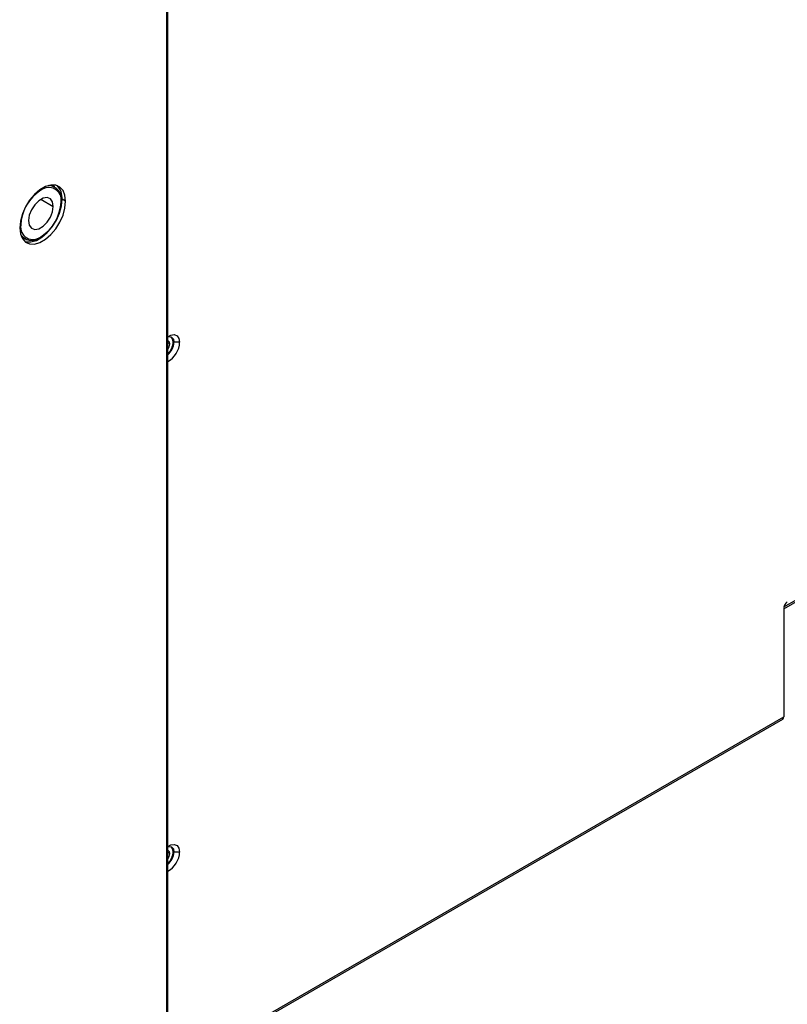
# Model space of a CAD drawing. Header units: millimetres. Extents: x 0 to 1118, y 0 to 864.
# Tile 353 of 397: x 1004 to 1020, y 672 to 691. Entities that reach past the tile are written whole.
import ezdxf

# ---------------------------------------------------------------- set-up
doc = ezdxf.new("R2010")
doc.units = ezdxf.units.MM

msp = doc.modelspace()

# ---------------------------------------------------------------- linework, layer by layer
at = {"color": 7, "linetype": 'Continuous', "lineweight": 25}
for p, q in [((1007.2225, 707.1165), (1007.2225, 669.7719)), ((1007.2518, 669.7553), (1007.2518, 707.1573)), ((1019.5767, 679.5045), (1038.5086, 690.4336)), ((1004.9624, 687.9666), (1004.9086, 687.9881)), ((1004.9907, 687.9503), (1004.9624, 687.9666)), ((1005.1149, 687.6756), (1005.1149, 687.6511)), ((1005.2069, 687.6633), (1005.1362, 687.7041)), ((1004.3169, 686.9632), (1004.3624, 686.9273)), ((1004.6908, 686.9407), (1004.712, 686.953)), ((1004.3624, 686.9273), (1004.3907, 686.911)), ((1007.3745, 684.8391), (1007.3604, 684.8473)), ((1007.4877, 684.8391), (1007.3745, 684.8391)), ((1019.5767, 679.5167), (1019.5767, 677.3365)), ((1007.2518, 670.1877), (1019.556, 677.2907)), ((1007.3745, 674.6324), (1007.3604, 674.6405)), ((1007.4877, 674.6324), (1007.3745, 674.6324))]:
    msp.add_line(p, q, dxfattribs=at)
at = {"color": 8, "linetype": 'Continuous', "lineweight": 25}
for p, q in [((1019.5792, 679.5397), (1038.5293, 690.4794)), ((1004.7119, 687.7042), (1004.9594, 687.5613)), ((1004.2898, 687.1857), (1004.3088, 687.1857)), ((1007.2897, 684.8065), (1007.2518, 684.8283)), ((1007.2518, 670.2215), (1019.5767, 677.3365)), ((1007.2897, 674.5997), (1007.2518, 674.6216))]:
    msp.add_line(p, q, dxfattribs=at)
at = {"color": 7, "linetype": 'Continuous', "lineweight": 25, "flags": 128}
for points in [[(1005.2069, 687.6633), (1005.1935, 687.7826), (1005.1542, 687.8796), (1005.0913, 687.9485), (1005.0083, 687.9855), (1004.9102, 687.9883), (1004.8027, 687.9568), (1004.6918, 687.8929), (1004.5843, 687.8002), (1004.4862, 687.6841), (1004.4032, 687.5513), (1004.3403, 687.4097), (1004.301, 687.2674), (1004.2876, 687.1326)], [(1004.2876, 687.1326), (1004.301, 687.0133), (1004.3403, 686.9164), (1004.4032, 686.8474), (1004.4862, 686.8105), (1004.5843, 686.8076), (1004.6918, 686.8391), (1004.8027, 686.9031), (1004.9102, 686.9958), (1005.0083, 687.1119), (1005.0913, 687.2446), (1005.1542, 687.3863), (1005.1935, 687.5286), (1005.2069, 687.6633)], [(1004.3888, 686.8588), (1004.4154, 686.8513), (1004.5136, 686.8484), (1004.6211, 686.8799), (1004.7319, 686.9439), (1004.8395, 687.0366), (1004.9376, 687.1527), (1005.0206, 687.2854), (1005.0835, 687.4271), (1005.1228, 687.5694), (1005.1362, 687.7041)], [(1004.9594, 687.5613), (1004.9445, 687.6504), (1004.9015, 687.7115), (1004.8356, 687.7373), (1004.7549, 687.7246), (1004.6689, 687.675), (1004.5882, 687.5945), (1004.5223, 687.4926), (1004.4793, 687.3819), (1004.4644, 687.2755)], [(1004.4644, 687.2755), (1004.4793, 687.1864), (1004.5223, 687.1252), (1004.5882, 687.0995), (1004.6689, 687.1121), (1004.7549, 687.1617), (1004.8356, 687.2423), (1004.9015, 687.3441), (1004.9445, 687.4549), (1004.9594, 687.5613)], [(1007.2518, 684.9509), (1007.3094, 684.9815), (1007.3798, 684.9925), (1007.4372, 684.9701), (1007.4747, 684.9168), (1007.4877, 684.8391)], [(1007.2518, 684.9471), (1007.2763, 684.9522), (1007.3279, 684.9421), (1007.3624, 684.9024), (1007.3745, 684.8391)], [(1007.2897, 684.8065), (1007.2829, 684.8416), (1007.2638, 684.8637), (1007.2518, 684.8684)], [(1007.3604, 684.8473), (1007.3483, 684.9106), (1007.3206, 684.9458)], [(1007.2518, 674.7441), (1007.3094, 674.7747), (1007.3798, 674.7858), (1007.4372, 674.7633), (1007.4747, 674.71), (1007.4877, 674.6324)], [(1007.2518, 674.7404), (1007.2763, 674.7454), (1007.3279, 674.7354), (1007.3624, 674.6957), (1007.3745, 674.6324)], [(1007.3604, 674.6405), (1007.3483, 674.7038), (1007.3206, 674.7391)], [(1007.2897, 674.5997), (1007.2829, 674.6349), (1007.2638, 674.6569), (1007.2518, 674.6616)]]:
    msp.add_lwpolyline(points, dxfattribs=at)
at = {"color": 7, "linetype": 'Continuous', "lineweight": 25}
for centre, radius, start, end in [((1004.8692, 687.6909), 0.2489, 350.78596, 129.20329), ((1004.8604, 687.7193), 0.2583, 350.25582, 90.08174), ((1004.7885, 687.7313), 0.3487, 355.53542, 45.03481), ((1005.1839, 687.1459), 0.876, 122.60548, 177.39452), ((1004.2399, 687.6909), 0.876, 302.60548, 357.39452), ((1004.5546, 687.1459), 0.2489, 170.78596, 309.20329), ((1004.5256, 687.1393), 0.2583, 209.91964, 309.73866), ((1007.0064, 684.8662), 0.3545, 313.80727, 356.94077), ((1007.0345, 684.8529), 0.4534, 298.64077, 358.2534), ((1007.0218, 684.8575), 0.3532, 310.62908, 357.02131), ((1007.0973, 684.8158), 0.1926, 323.33418, 357.20596), ((1019.7302, 679.5097), 0.1537, 122.60548, 177.39452), ((1019.5277, 677.3311), 0.0493, 305.01333, 6.29885), ((1007.0064, 674.6594), 0.3545, 313.80727, 356.94077), ((1007.0345, 674.6462), 0.4534, 298.64077, 358.2534), ((1007.0218, 674.6507), 0.3532, 310.62908, 357.02131), ((1007.0973, 674.6091), 0.1926, 323.33418, 357.20596)]:
    msp.add_arc(centre, radius, start, end, dxfattribs=at)

doc.saveas('drawing.dxf')
